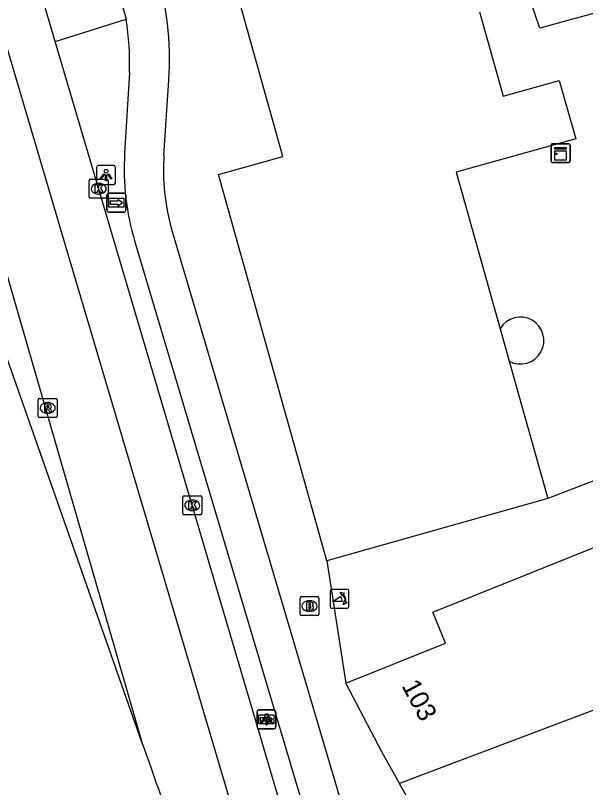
# Model space of a CAD drawing. Extents: x 161882 to 162509, y 381687 to 382379.
# Drawn here: x 161921.97 to 161952.11, y 382173.84 to 382214.69 of the extents above; entities that cross this region are included whole.
import ezdxf

# ---------------------------------------------------------------- set-up
doc = ezdxf.new("R2010")
doc.units = 0
for name, color, linetype in [('IMGEO_Berm_open', 7, 'Continuous'), ('IMGEO_Brandkraan', 7, 'Continuous'), ('IMGEO_Fietspad_gesloten', 7, 'Continuous'), ('IMGEO_Kast', 7, 'Continuous'), ('IMGEO_Kolk', 7, 'Continuous'), ('IMGEO_Lichtpunt', 7, 'Continuous'), ('IMGEO_OVBaan_gesloten', 7, 'Continuous'), ('IMGEO_Pand', 7, 'Continuous'), ('IMGEO_Pand_nummerreeks', 7, 'Continuous'), ('IMGEO_Poller', 7, 'Continuous'), ('IMGEO_Rijbaan_lokaal_gesloten', 7, 'Continuous'), ('IMGEO_Rioolput', 7, 'Continuous'), ('IMGEO_Voetpad_open', 7, 'Continuous'), ('IMGEO_Wegwijzer', 7, 'Continuous')]:
    doc.layers.add(name, color=color, linetype=linetype)

msp = doc.modelspace()

# ---------------------------------------------------------------- linework, layer by layer
at = {"layer": 'IMGEO_Berm_open'}
msp.add_lwpolyline([(161924.075, 382213.309), (161927.828, 382214.496)], dxfattribs=at)
at = {"layer": 'IMGEO_Brandkraan'}
for p, q in [((161937.021, 382183.017), (161937.021, 382183.869)), ((161937.096, 382183.943), (161937.948, 382183.943)), ((161938.022, 382183.869), (161938.022, 382183.017)), ((161937.509, 382183.723), (161937.534, 382183.723)), ((161937.532, 382183.163), (161937.507, 382183.163)), ((161937.948, 382182.943), (161937.096, 382182.943))]:
    msp.add_line(p, q, dxfattribs=at)
for points in [[(161937.021, 382183.017), (161937.021, 382183.869)], [(161937.096, 382183.943), (161937.948, 382183.943)], [(161938.022, 382183.869), (161938.022, 382183.017)], [(161937.369, 382183.643), (161937.369, 382183.243), (161937.582, 382183.243)], [(161937.6, 382183.643), (161937.369, 382183.643)], [(161937.548, 382183.562), (161937.494, 382183.562), (161937.494, 382183.486)], [(161937.494, 382183.486), (161937.547, 382183.486)], [(161937.556, 382183.41), (161937.494, 382183.41), (161937.494, 382183.329)], [(161937.494, 382183.329), (161937.556, 382183.329)], [(161937.948, 382182.943), (161937.096, 382182.943)]]:
    msp.add_lwpolyline(points, dxfattribs=at)
for centre, radius, start, end in [((161937.098, 382183.867), 0.0765, 91.552, 178.448), ((161937.098, 382183.867), 0.0765, 91.552, 178.448), ((161937.946, 382183.867), 0.0765, 1.552, 88.448), ((161937.946, 382183.867), 0.0765, 1.552, 88.448), ((161937.549, 382183.524), 0.0379, 267.8285, 90.9355), ((161937.557, 382183.369), 0.0404, 269.8759, 90.5077), ((161937.604, 382183.498), 0.145, 59.4692, 91.5367), ((161937.629, 382183.545), 0.0922, 285.5137, 58.1501), ((161937.634, 382183.353), 0.105, 301.3115, 78.989), ((161937.098, 382183.019), 0.0765, 181.552, 268.448), ((161937.098, 382183.019), 0.0765, 181.552, 268.448), ((161937.588, 382183.494), 0.251, 268.6676, 293.5347), ((161937.946, 382183.019), 0.0765, 271.552, 358.448), ((161937.946, 382183.019), 0.0765, 271.552, 358.448)]:
    msp.add_arc(centre, radius, start, end, dxfattribs=at)
for centre, major_axis, ratio, start_param, end_param in [((161937.508, 382183.443), (-0.387, 0.002), 0.722429, 4.712389, 7.853982), ((161937.533, 382183.443), (-0.39, 0.002), 0.717154, 1.570796, 4.712389)]:
    msp.add_ellipse(centre, major_axis=major_axis, ratio=ratio, start_param=start_param, end_param=end_param, dxfattribs=at)
at = {"layer": 'IMGEO_Fietspad_gesloten'}
for points in [[(161926.097, 382220.68), (161927.828, 382214.496)], [(161928.004, 382211.665), (161927.747, 382207.411)], [(161929.828, 382207.279), (161930.083, 382211.274)], [(161944.221, 382157.439), (161942.82, 382161.229), (161941.571, 382165.037), (161930.226, 382203.414)], [(161928.289, 382202.717), (161940.724, 382160.936), (161942.345, 382156.802)]]:
    msp.add_lwpolyline(points, dxfattribs=at)
for centre, radius, start, end in [((161914.483, 382212.426), 15.642, 355.7765, 17.7241), ((161913.002, 382212.153), 15.01, 358.1358, 8.979), ((161941.219, 382206.588), 13.497, 176.5054, 196.6677), ((161940.991, 382206.476), 11.192, 175.883, 195.8757)]:
    msp.add_arc(centre, radius, start, end, dxfattribs=at)
at = {"layer": 'IMGEO_Kast'}
for p, q in [((161950.37, 382207.906), (161951.211, 382207.906)), ((161951.211, 382207.906), (161950.37, 382207.906)), ((161950.295, 382206.981), (161950.295, 382207.822)), ((161950.295, 382207.822), (161950.295, 382206.981)), ((161951.295, 382207.831), (161951.295, 382206.99)), ((161951.295, 382206.99), (161951.295, 382207.831)), ((161951.22, 382206.906), (161950.379, 382206.906)), ((161950.379, 382206.906), (161951.22, 382206.906))]:
    msp.add_line(p, q, dxfattribs=at)
for points in [[(161950.49, 382207.696), (161951.09, 382207.696), (161951.09, 382207.611), (161950.49, 382207.611), (161950.49, 382207.696)], [(161950.49, 382207.521), (161951.09, 382207.521), (161951.09, 382207.032), (161950.49, 382207.032), (161950.49, 382207.521)]]:
    msp.add_lwpolyline(points, dxfattribs=at)
msp.add_circle((161950.574, 382207.37), 0.0377, dxfattribs=at)
for centre, start, end in [((161950.373, 382207.828), 92.4484, 184.2845), ((161950.373, 382207.828), 92.4484, 184.2845), ((161951.217, 382207.828), 2.4484, 94.2845), ((161951.217, 382207.828), 2.4484, 94.2845), ((161950.373, 382206.984), 182.4484, 274.2845), ((161950.373, 382206.984), 182.4484, 274.2845), ((161951.217, 382206.984), 272.4484, 4.2845), ((161951.217, 382206.984), 272.4484, 4.2845)]:
    msp.add_arc(centre, 0.0779, start, end, dxfattribs=at)
at = {"layer": 'IMGEO_Kolk'}
for p, q in [((161925.874, 382205.097), (161925.874, 382205.949)), ((161925.949, 382206.023), (161926.801, 382206.023)), ((161926.875, 382205.949), (161926.875, 382205.097)), ((161926.362, 382205.803), (161926.387, 382205.803)), ((161926.385, 382205.243), (161926.36, 382205.243)), ((161926.801, 382205.023), (161925.949, 382205.023)), ((161930.823, 382188.347), (161930.823, 382189.199)), ((161930.898, 382189.273), (161931.75, 382189.273)), ((161931.824, 382189.199), (161931.824, 382188.347)), ((161931.311, 382189.053), (161931.336, 382189.053)), ((161931.334, 382188.493), (161931.309, 382188.493)), ((161931.75, 382188.273), (161930.898, 382188.273))]:
    msp.add_line(p, q, dxfattribs=at)
for points in [[(161925.874, 382205.097), (161925.874, 382205.949)], [(161925.949, 382206.023), (161926.801, 382206.023)], [(161926.875, 382205.949), (161926.875, 382205.097)], [(161926.195, 382205.723), (161926.318, 382205.723), (161926.318, 382205.572), (161926.448, 382205.723), (161926.612, 382205.723), (161926.466, 382205.572), (161926.619, 382205.323), (161926.467, 382205.323), (161926.382, 382205.487), (161926.318, 382205.42), (161926.318, 382205.323), (161926.195, 382205.323), (161926.195, 382205.723)], [(161926.801, 382205.023), (161925.949, 382205.023)], [(161930.823, 382188.347), (161930.823, 382189.199)], [(161930.898, 382189.273), (161931.75, 382189.273)], [(161931.824, 382189.199), (161931.824, 382188.347)], [(161931.144, 382188.973), (161931.267, 382188.973), (161931.267, 382188.822), (161931.397, 382188.973), (161931.561, 382188.973), (161931.415, 382188.822), (161931.568, 382188.573), (161931.416, 382188.573), (161931.331, 382188.737), (161931.267, 382188.67), (161931.267, 382188.573), (161931.144, 382188.573), (161931.144, 382188.973)], [(161931.75, 382188.273), (161930.898, 382188.273)]]:
    msp.add_lwpolyline(points, dxfattribs=at)
for centre, start, end in [((161925.951, 382205.947), 91.552, 178.448), ((161925.951, 382205.947), 91.552, 178.448), ((161926.799, 382205.947), 1.552, 88.448), ((161926.799, 382205.947), 1.552, 88.448), ((161925.951, 382205.099), 181.552, 268.448), ((161925.951, 382205.099), 181.552, 268.448), ((161926.799, 382205.099), 271.552, 358.448), ((161926.799, 382205.099), 271.552, 358.448), ((161930.9, 382189.197), 91.552, 178.448), ((161930.9, 382189.197), 91.552, 178.448), ((161931.748, 382189.197), 1.552, 88.448), ((161931.748, 382189.197), 1.552, 88.448), ((161930.9, 382188.349), 181.552, 268.448), ((161930.9, 382188.349), 181.552, 268.448), ((161931.748, 382188.349), 271.552, 358.448), ((161931.748, 382188.349), 271.552, 358.448)]:
    msp.add_arc(centre, 0.0765, start, end, dxfattribs=at)
for centre, major_axis, ratio, start_param, end_param in [((161926.361, 382205.523), (-0.387, 0.002), 0.722429, 4.712389, 7.853982), ((161926.386, 382205.523), (-0.39, 0.002), 0.717154, 1.570796, 4.712389), ((161931.31, 382188.773), (-0.387, 0.002), 0.722429, 4.712389, 7.853982), ((161931.335, 382188.773), (-0.39, 0.002), 0.717154, 1.570796, 4.712389)]:
    msp.add_ellipse(centre, major_axis=major_axis, ratio=ratio, start_param=start_param, end_param=end_param, dxfattribs=at)
at = {"layer": 'IMGEO_Lichtpunt'}
for p, q in [((161927.169, 382206.745), (161926.361, 382206.745)), ((161927.169, 382206.745), (161926.361, 382206.745)), ((161926.267, 382206.65), (161926.267, 382205.843)), ((161926.267, 382206.65), (161926.267, 382205.843)), ((161927.263, 382205.843), (161927.263, 382206.65)), ((161927.263, 382205.843), (161927.263, 382206.65)), ((161926.361, 382205.749), (161927.169, 382205.749)), ((161926.361, 382205.749), (161927.169, 382205.749)), ((161934.749, 382177.855), (161934.749, 382177.048)), ((161934.749, 382177.855), (161934.749, 382177.048)), ((161935.651, 382177.95), (161934.843, 382177.95)), ((161935.651, 382177.95), (161934.843, 382177.95)), ((161935.745, 382177.048), (161935.745, 382177.855)), ((161935.745, 382177.048), (161935.745, 382177.855)), ((161934.843, 382176.954), (161935.651, 382176.954)), ((161934.843, 382176.954), (161935.651, 382176.954))]:
    msp.add_line(p, q, dxfattribs=at)
for points in [[(161926.641, 382206.314), (161926.68, 382206.286), (161926.492, 382206.024), (161926.454, 382206.051), (161926.641, 382206.314)], [(161926.743, 382206.266), (161926.79, 382206.266), (161926.79, 382205.944), (161926.743, 382205.944), (161926.743, 382206.266)], [(161926.853, 382206.286), (161926.891, 382206.313), (161927.078, 382206.051), (161927.039, 382206.023), (161926.853, 382206.286)], [(161935.123, 382177.519), (161935.162, 382177.491), (161934.974, 382177.229), (161934.936, 382177.256), (161935.123, 382177.519)], [(161935.225, 382177.471), (161935.272, 382177.471), (161935.272, 382177.149), (161935.225, 382177.149), (161935.225, 382177.471)], [(161935.335, 382177.491), (161935.373, 382177.518), (161935.56, 382177.256), (161935.521, 382177.228), (161935.335, 382177.491)]]:
    msp.add_lwpolyline(points, dxfattribs=at)
for centre in [(161926.766, 382206.448), (161935.248, 382177.653)]:
    msp.add_circle(centre, 0.0994, dxfattribs=at)
for centre, start, end in [((161926.361, 382206.65), 90, 180), ((161926.361, 382206.65), 90, 180), ((161927.169, 382206.65), 0, 90), ((161927.169, 382206.65), 0, 90), ((161926.361, 382205.843), 180, 270), ((161926.361, 382205.843), 180, 270), ((161927.169, 382205.843), 270, 0), ((161927.169, 382205.843), 270, 360), ((161934.843, 382177.855), 90, 180), ((161934.843, 382177.855), 90, 180), ((161935.651, 382177.855), 0, 90), ((161935.651, 382177.855), 0, 90), ((161934.843, 382177.048), 180, 270), ((161934.843, 382177.048), 180, 270), ((161935.651, 382177.048), 270, 0), ((161935.651, 382177.048), 270, 360)]:
    msp.add_arc(centre, 0.0946, start, end, dxfattribs=at)
at = {"layer": 'IMGEO_OVBaan_gesloten'}
msp.add_lwpolyline([(161928.664, 382176.248), (161919.644, 382201.86), (161902.872, 382249.216), (161902.994, 382249.268)], dxfattribs=at)
msp.add_arc((161756.643, 382114.06), 182.916, 15.99869, 19.87555, dxfattribs=at)
at = {"layer": 'IMGEO_Pand'}
for points in [[(161938.437, 382185.838), (161932.713, 382206.28), (161936.116, 382207.222), (161924.171, 382250), (161922.804, 382254.896), (161923.866, 382255.207)], [(161946.508, 382214.887), (161947.763, 382210.422), (161950.728, 382211.253), (161951.594, 382208.165), (161945.279, 382206.396), (161947.6, 382198.115)], [(161947.6, 382198.115), (161948.081, 382196.398)], [(161948.081, 382196.398), (161950.119, 382189.128)], [(161950.119, 382189.128), (161938.437, 382185.838)], [(161939.439, 382179.367), (161944.705, 382181.484), (161944.048, 382183.118), (161958.71, 382189.01)], [(161958.71, 382189.01), (161960.433, 382184.575), (161953.525, 382178.311), (161942.282, 382174.056)], [(161942.282, 382174.056), (161941.352, 382175.73), (161939.439, 382179.367)]]:
    msp.add_lwpolyline(points, dxfattribs=at)
at = {"layer": 'IMGEO_Poller'}
for p, q in [((161938.606, 382184.231), (161938.606, 382183.424)), ((161938.606, 382184.231), (161938.606, 382183.424)), ((161939.508, 382184.326), (161938.7, 382184.326)), ((161939.508, 382184.326), (161938.7, 382184.326)), ((161939.602, 382183.424), (161939.602, 382184.231)), ((161939.602, 382183.424), (161939.602, 382184.231)), ((161938.7, 382183.329), (161939.508, 382183.329)), ((161938.7, 382183.329), (161939.508, 382183.329))]:
    msp.add_line(p, q, dxfattribs=at)
for points in [[(161939.241, 382183.682), (161938.728, 382183.682), (161939.158, 382183.957)], [(161939.285, 382184.055), (161939.273, 382183.982), (161939.148, 382184.187)], [(161939.148, 382184.187), (161939.379, 382184.121), (161939.308, 382184.089)], [(161939.301, 382183.51), (161939.367, 382183.741), (161939.397, 382183.673)], [(161939.433, 382183.646), (161939.505, 382183.635), (161939.301, 382183.51)]]:
    msp.add_lwpolyline(points, dxfattribs=at)
for centre, radius, start, end in [((161938.7, 382184.231), 0.0946, 90, 180), ((161938.7, 382184.231), 0.0946, 90, 180), ((161939.508, 382184.231), 0.0946, 0, 90), ((161939.508, 382184.231), 0.0946, 0, 90), ((161938.913, 382183.732), 0.332, 351.3247, 42.4854), ((161938.927, 382183.742), 0.476, 351.7527, 41.1691), ((161938.927, 382183.742), 0.516, 349.3569, 42.2912), ((161938.7, 382183.424), 0.0946, 180, 270), ((161938.7, 382183.424), 0.0946, 180, 270), ((161939.508, 382183.424), 0.0946, 270, 0), ((161939.508, 382183.424), 0.0946, 270, 0)]:
    msp.add_arc(centre, radius, start, end, dxfattribs=at)
at = {"layer": 'IMGEO_Rijbaan_lokaal_gesloten'}
for points in [[(161924.075, 382213.309), (161921.151, 382223.215), (161915.93, 382240.936), (161913.245, 382250), (161910.684, 382258.647), (161905.452, 382276.348), (161900.232, 382294.061), (161898.483, 382300.072)], [(161958.065, 382127.25), (161948.371, 382140.163), (161942.95, 382147.082), (161940.342, 382151.778), (161938.256, 382156.822), (161937.203, 382160.244), (161935.474, 382165.866), (161924.869, 382201.694), (161912.178, 382244.653), (161902.442, 382277.873), (161895.498, 382299.221)], [(161892.954, 382298.496), (161905.745, 382255.61), (161928.664, 382176.248)], [(161939.034, 382162.701), (161936.554, 382171.021), (161931.323, 382188.773), (161924.075, 382213.309)]]:
    msp.add_lwpolyline(points, dxfattribs=at)
at = {"layer": 'IMGEO_Rioolput'}
for p, q in [((161923.252, 382194.425), (161924.104, 382194.425)), ((161923.177, 382193.499), (161923.177, 382194.351)), ((161923.665, 382194.205), (161923.69, 382194.205)), ((161924.178, 382194.351), (161924.178, 382193.499)), ((161923.688, 382193.645), (161923.663, 382193.645)), ((161924.104, 382193.425), (161923.252, 382193.425))]:
    msp.add_line(p, q, dxfattribs=at)
for points in [[(161923.252, 382194.425), (161924.104, 382194.425)], [(161923.177, 382193.499), (161923.177, 382194.351)], [(161923.766, 382194.123), (161923.514, 382194.125), (161923.514, 382193.725)], [(161923.692, 382194.044), (161923.638, 382194.044), (161923.638, 382193.963)], [(161924.178, 382194.351), (161924.178, 382193.499)], [(161923.514, 382193.725), (161923.638, 382193.725), (161923.638, 382193.887), (161923.649, 382193.887)], [(161923.638, 382193.963), (161923.69, 382193.963)], [(161923.696, 382193.858), (161923.767, 382193.725), (161923.907, 382193.725), (161923.842, 382193.851)], [(161924.104, 382193.425), (161923.252, 382193.425)]]:
    msp.add_lwpolyline(points, dxfattribs=at)
for centre, radius, start, end in [((161923.254, 382194.349), 0.0765, 91.552, 178.448), ((161923.254, 382194.349), 0.0765, 91.552, 178.448), ((161924.102, 382194.349), 0.0765, 1.552, 88.448), ((161924.102, 382194.349), 0.0765, 1.552, 88.448), ((161923.698, 382193.948), 0.0964, 77.0061, 93.1865), ((161923.712, 382194.005), 0.0378, 276.6634, 79.6772), ((161923.765, 382194.013), 0.109, 350.3612, 89.416), ((161923.648, 382193.834), 0.0533, 26.0293, 88.6989), ((161923.674, 382194.152), 0.19, 274.7715, 282.9687), ((161923.763, 382194.013), 0.112, 277.5842, 350.9817), ((161923.747, 382193.798), 0.108, 29.5134, 73.7905), ((161923.254, 382193.501), 0.0765, 181.552, 268.448), ((161923.254, 382193.501), 0.0765, 181.552, 268.448), ((161924.102, 382193.501), 0.0765, 271.552, 358.448), ((161924.102, 382193.501), 0.0765, 271.552, 358.448)]:
    msp.add_arc(centre, radius, start, end, dxfattribs=at)
for centre, major_axis, ratio, start_param, end_param in [((161923.664, 382193.925), (-0.387, 0.002), 0.722429, 4.712389, 7.853982), ((161923.689, 382193.925), (-0.39, 0.002), 0.717154, 1.570796, 4.712389)]:
    msp.add_ellipse(centre, major_axis=major_axis, ratio=ratio, start_param=start_param, end_param=end_param, dxfattribs=at)
at = {"layer": 'IMGEO_Voetpad_open'}
for points in [[(161954.176, 382221.472), (161959.87, 382217.184), (161965.544, 382212.862), (161955.485, 382210.068), (161954.013, 382215.199), (161949.693, 382214.01), (161949.166, 382215.586)], [(161960.433, 382193.097), (161950.119, 382189.128)], [(161938.437, 382185.838), (161939.439, 382179.367)], [(161951.006, 382158.348), (161946.857, 382165.818), (161944.712, 382169.68), (161942.282, 382174.056)]]:
    msp.add_lwpolyline(points, dxfattribs=at)
msp.add_arc((161948.671, 382197.489), 1.24, 241.607, 149.6923, dxfattribs=at)
at = {"layer": 'IMGEO_Wegwijzer'}
for p, q in [((161926.814, 382204.384), (161926.814, 382205.184)), ((161926.814, 382205.184), (161926.814, 382204.384)), ((161926.914, 382205.284), (161927.704, 382205.284)), ((161927.704, 382205.284), (161926.914, 382205.284)), ((161927.804, 382205.184), (161927.804, 382204.384)), ((161927.804, 382204.384), (161927.804, 382205.184)), ((161927.704, 382204.284), (161926.914, 382204.284)), ((161926.914, 382204.284), (161927.704, 382204.284)), ((161934.747, 382177.052), (161934.747, 382177.852)), ((161934.747, 382177.852), (161934.747, 382177.052)), ((161934.847, 382177.952), (161935.637, 382177.952)), ((161935.637, 382177.952), (161934.847, 382177.952)), ((161935.737, 382177.852), (161935.737, 382177.052)), ((161935.737, 382177.052), (161935.737, 382177.852)), ((161935.637, 382176.952), (161934.847, 382176.952)), ((161934.847, 382176.952), (161935.637, 382176.952))]:
    msp.add_line(p, q, dxfattribs=at)
for points in [[(161926.915, 382205.016), (161927.703, 382205.016), (161927.703, 382204.552), (161926.915, 382204.552), (161926.915, 382205.016)], [(161926.98, 382204.868), (161926.98, 382204.784), (161926.98, 382204.7), (161927.391, 382204.7), (161927.391, 382204.617), (161927.638, 382204.784), (161927.391, 382204.951), (161927.391, 382204.868), (161926.98, 382204.868)], [(161934.848, 382177.684), (161935.636, 382177.684), (161935.636, 382177.22), (161934.848, 382177.22), (161934.848, 382177.684)], [(161934.913, 382177.536), (161934.913, 382177.452), (161934.913, 382177.368), (161935.324, 382177.368), (161935.324, 382177.285), (161935.571, 382177.452), (161935.324, 382177.619), (161935.324, 382177.536), (161934.913, 382177.536)]]:
    msp.add_lwpolyline(points, dxfattribs=at)
for centre, start, end in [((161926.914, 382205.184), 90, 180), ((161926.914, 382205.184), 90, 180), ((161927.704, 382205.184), 0, 90), ((161927.704, 382205.184), 360, 90), ((161926.914, 382204.384), 180, 270), ((161926.914, 382204.384), 180, 270), ((161927.704, 382204.384), 270, 0), ((161927.704, 382204.384), 270, 0), ((161934.847, 382177.852), 90, 180), ((161934.847, 382177.852), 90, 180), ((161935.637, 382177.852), 0, 90), ((161935.637, 382177.852), 360, 90), ((161934.847, 382177.052), 180, 270), ((161934.847, 382177.052), 180, 270), ((161935.637, 382177.052), 270, 0), ((161935.637, 382177.052), 270, 0)]:
    msp.add_arc(centre, 0.1, start, end, dxfattribs=at)

# ---------------------------------------------------------------- texts
at = {"layer": 'IMGEO_Pand_nummerreeks'}
msp.add_text('103', height=1, rotation=298.1582, dxfattribs=at).set_placement((161942.371, 382179.228))

doc.saveas('drawing.dxf')
